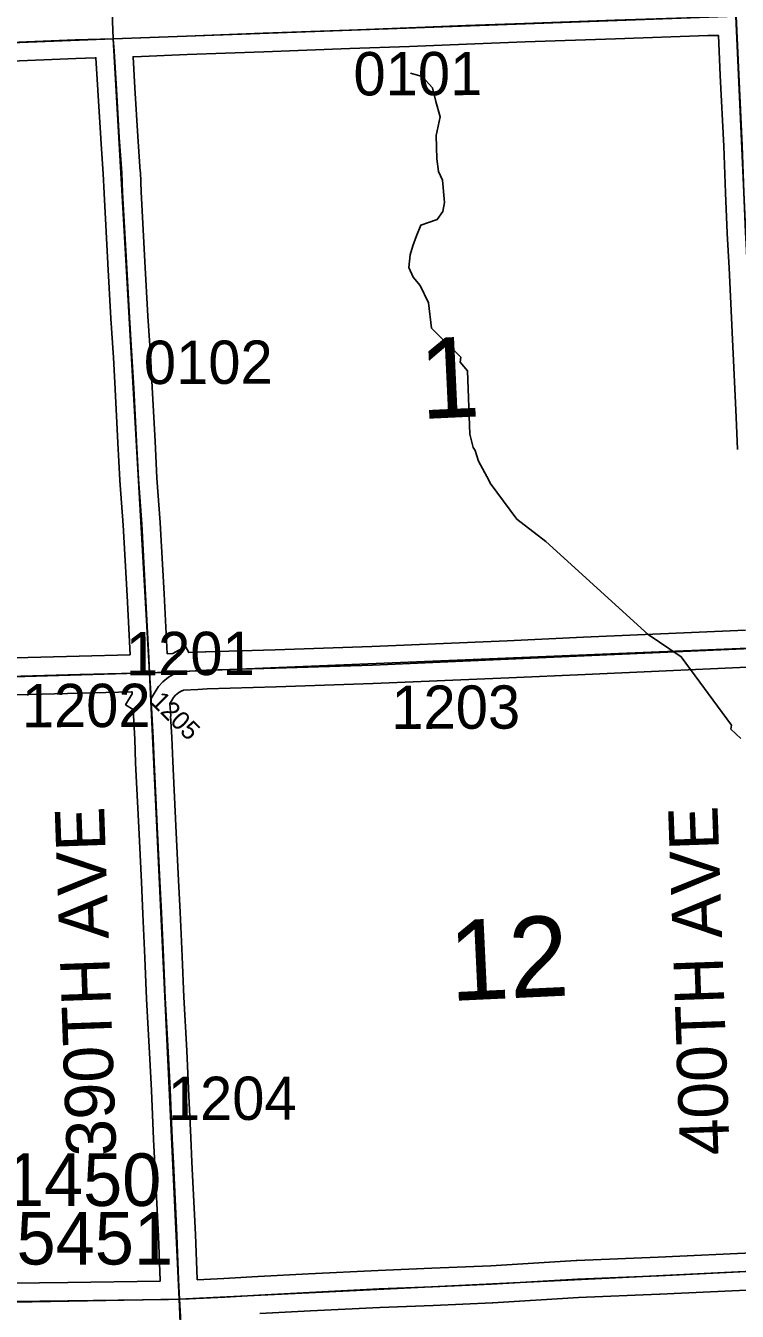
# Model space of a CAD drawing. Extents: x 128.7 to 185.5, y -21.4 to 12.6.
# Drawn here: x 162.592 to 163.742, y 3.268 to 5.346 of the extents above; entities that cross this region are included whole.
import ezdxf

# ---------------------------------------------------------------- set-up
doc = ezdxf.new("R2010")
doc.units = 0
for name, color, linetype in [('tdCoCoBndry', 7, 'Continuous'), ('tdCoHydroRiver', 7, 'Continuous'), ('tdCoSecRdNmbr', 7, 'Continuous'), ('tdCoSecRdTxt', 7, 'Continuous'), ('tdCoSecRteBand', 7, 'Continuous'), ('tdCoSecRteCL', 7, 'Continuous'), ('tdCoSectLine', 7, 'Continuous'), ('tdCoSectNmbr', 7, 'Continuous'), ('tdCoStrucSecCoName', 7, 'Continuous'), ('tdCoStrucSecFHWANum', 7, 'Continuous'), ('tdCoSurfAsphalt', 7, 'Continuous'), ('tdCoSurfGravel', 7, 'Continuous'), ('tdCoTwpBndryShd', 7, 'Continuous')]:
    doc.layers.add(name, color=color, linetype=linetype)

msp = doc.modelspace()

# ---------------------------------------------------------------- linework, layer by layer
at = {"layer": 'tdCoCoBndry'}
for p, q in [((162.7331, 5.3254), (163.7397, 5.3616)), ((163.7397, 5.3616), (162.7331, 5.3254)), ((161.7306, 5.2856), (162.7331, 5.3254)), ((162.7331, 5.3254), (161.7306, 5.2856))]:
    msp.add_line(p, q, dxfattribs=at)
for points in [[(152.7453, 4.9271), (153.73, 4.9634), (153.7375, 4.9634), (154.7373, 5.007), (155.7366, 5.0559), (156.7346, 5.0964), (157.7372, 5.1315), (158.7286, 5.1671), (159.7366, 5.2074), (160.7298, 5.2462), (161.7303, 5.2856), (162.7328, 5.3254), (163.7394, 5.3616), (164.7157, 5.3953), (165.7235, 5.4225), (166.7131, 5.4586), (167.7477, 5.4941), (168.7408, 5.5246), (169.7506, 5.5557), (170.7457, 5.5995), (171.7295, 5.6298), (172.041, 5.6405)], [(152.7457, 4.9271), (153.7304, 4.9634), (153.7378, 4.9634), (154.7376, 5.007), (155.737, 5.0559), (156.735, 5.0964), (157.7376, 5.1315), (158.729, 5.1671), (159.737, 5.2074), (160.7302, 5.2462), (161.7306, 5.2856), (162.7331, 5.3254), (163.7397, 5.3616)], [(152.7457, 4.9271), (153.7304, 4.9634), (153.7378, 4.9634), (154.7376, 5.007), (155.737, 5.0559), (156.735, 5.0964), (157.7376, 5.1315), (158.729, 5.1671), (159.737, 5.2074), (160.7302, 5.2462), (161.7306, 5.2856), (162.7331, 5.3254), (163.7397, 5.3616)]]:
    msp.add_lwpolyline(points, dxfattribs=at)
at = {"layer": 'tdCoHydroRiver'}
msp.add_lwpolyline([(163.2132, 5.2698), (163.2323, 5.2642), (163.2488, 5.2459), (163.2543, 5.224), (163.2616, 5.199), (163.2548, 5.1687), (163.2562, 5.1309), (163.2586, 5.1105), (163.2654, 5.0965), (163.2683, 5.0603), (163.2657, 5.046), (163.2567, 5.033), (163.2302, 5.0241), (163.223, 5.0065), (163.2172, 4.9905), (163.213, 4.9761), (163.2106, 4.9555), (163.2175, 4.94), (163.2291, 4.9262), (163.2428, 4.8983), (163.2475, 4.8574), (163.295, 4.8102), (163.2937, 4.8023), (163.3053, 4.7885), (163.3091, 4.686), (163.3146, 4.6641), (163.318, 4.6595), (163.3234, 4.6424), (163.3403, 4.6114), (163.342, 4.6067), (163.3853, 4.5484), (163.4324, 4.5122), (163.5975, 4.362), (163.6509, 4.3261), (163.7324, 4.2155), (163.731, 4.2091), (163.7474, 4.194)], dxfattribs=at)
at = {"layer": 'tdCoSecRteBand'}
for points in [[(163.7417, 4.6609), (163.74, 4.7133), (163.735, 4.8162), (163.7331, 4.8503), (163.7331, 4.8505), (163.7331, 4.8507), (163.7284, 4.9548), (163.7252, 5.0104), (163.7252, 5.0106), (163.7252, 5.0109), (163.7225, 5.076), (163.7224, 5.0761), (163.7224, 5.0761), (163.7197, 5.1514), (163.7141, 5.2661), (163.7141, 5.2662), (163.7141, 5.2662), (163.7111, 5.3307), (163.7106, 5.3307), (163.6942, 5.3303), (163.5446, 5.3253), (163.3986, 5.3202), (163.304, 5.3167), (163.2121, 5.313), (163.2121, 5.313), (163.212, 5.313), (163.1154, 5.3093), (163.1153, 5.3093), (163.1153, 5.3093), (162.9765, 5.3041), (162.9765, 5.3041), (162.9764, 5.3041), (162.8527, 5.2997), (162.7788, 5.2967), (162.7786, 5.2967), (162.7785, 5.2967), (162.765, 5.2963), (162.7682, 5.2459), (162.7682, 5.2458), (162.7682, 5.2457), (162.7727, 5.1675), (162.7768, 5.1108), (162.7769, 5.1102), (162.7769, 5.1097), (162.7781, 5.0779), (162.7843, 4.965), (162.7892, 4.8766), (162.7931, 4.8138), (162.7931, 4.8137), (162.7932, 4.8136), (162.7961, 4.7618), (162.7961, 4.7617), (162.7961, 4.7616), (162.8006, 4.6748), (162.8006, 4.6748), (162.8006, 4.6748), (162.8035, 4.615), (162.8089, 4.5429), (162.8089, 4.5426), (162.8089, 4.5423), (162.8153, 4.4276), (162.8154, 4.4276), (162.8154, 4.4275), (162.8203, 4.3309)], [(162.4495, 4.321), (162.6781, 4.3271), (162.6781, 4.3271), (162.6781, 4.3271), (162.7603, 4.3292), (162.7554, 4.4244), (162.749, 4.5387), (162.7436, 4.6109), (162.7436, 4.6113), (162.7436, 4.6117), (162.7406, 4.6718), (162.7362, 4.7585), (162.7333, 4.8101), (162.7293, 4.8729), (162.7293, 4.873), (162.7293, 4.8731), (162.7244, 4.9616), (162.7244, 4.9617), (162.7244, 4.9617), (162.7182, 5.0749), (162.7182, 5.0751), (162.7182, 5.0754), (162.717, 5.1069), (162.7128, 5.1633), (162.7128, 5.1636), (162.7128, 5.1638), (162.7083, 5.2421), (162.705, 5.2945), (162.7041, 5.2945), (162.6726, 5.2935), (162.5557, 5.2886)], [(162.8203, 4.3309), (162.8296, 4.3314), (162.8497, 4.3426), (162.8552, 4.3327), (162.882, 4.334), (162.8824, 4.334), (162.8827, 4.334), (162.9946, 4.3372), (163.1507, 4.3424), (163.3698, 4.352), (163.4928, 4.3575), (163.7547, 4.3691)], [(163.7576, 4.3092), (163.4955, 4.2975), (163.4955, 4.2975), (163.4955, 4.2975), (163.3724, 4.2921), (163.3724, 4.2921), (163.3724, 4.2921), (163.1532, 4.2825), (163.153, 4.2825), (163.1528, 4.2825), (162.9965, 4.2773), (162.9964, 4.2773), (162.9964, 4.2773), (162.8847, 4.2741), (162.8696, 4.2733), (162.8466, 4.2721), (162.8447, 4.271), (162.8444, 4.2709), (162.8441, 4.2707), (162.839, 4.268), (162.8339, 4.2638), (162.8305, 4.26), (162.8265, 4.2535), (162.8265, 4.2534), (162.8265, 4.2534), (162.8247, 4.2506), (162.8259, 4.23), (162.8258, 4.23), (162.8277, 4.1958), (162.8277, 4.1955), (162.8277, 4.1953), (162.8292, 4.1567), (162.8341, 4.0528), (162.8385, 3.9643), (162.8385, 3.9643), (162.8385, 3.9643), (162.841, 3.9132), (162.841, 3.9132), (162.841, 3.9131), (162.8442, 3.8416), (162.8442, 3.8416), (162.8442, 3.8415), (162.8469, 3.7754), (162.8518, 3.6891), (162.8519, 3.689), (162.8519, 3.6888), (162.8548, 3.6277), (162.8548, 3.6276), (162.8548, 3.6275), (162.8583, 3.5484), (162.8602, 3.5086), (162.8602, 3.5086), (162.8602, 3.5086), (162.8659, 3.3919), (162.8659, 3.3918), (162.8659, 3.3916), (162.8686, 3.3198), (162.8687, 3.3187), (162.8687, 3.3186), (162.8689, 3.3186), (162.8689, 3.3185)], [(162.5682, 3.3133), (162.6594, 3.3143), (162.8087, 3.3163), (162.8087, 3.317), (162.8087, 3.3171), (162.8087, 3.3173), (162.806, 3.3892), (162.8003, 3.5056), (162.7983, 3.5456), (162.7983, 3.5457), (162.7983, 3.5457), (162.7949, 3.6248), (162.7919, 3.6858), (162.787, 3.7722), (162.787, 3.7725), (162.787, 3.7727), (162.7843, 3.839), (162.7811, 3.9104), (162.7786, 3.9614), (162.7742, 4.0499), (162.7742, 4.0499), (162.7742, 4.0499), (162.7692, 4.154), (162.7692, 4.1542), (162.7692, 4.1543), (162.7678, 4.1928), (162.7652, 4.2409), (162.753, 4.2484), (162.7638, 4.266), (162.7636, 4.2693), (162.7627, 4.2693), (162.6796, 4.2672), (162.4511, 4.261)], [(162.8689, 3.3185), (162.9117, 3.3204), (162.9667, 3.3238), (162.9668, 3.3238), (162.967, 3.3238), (163.0486, 3.328), (163.0486, 3.328), (163.0487, 3.328), (163.1611, 3.3337), (163.1613, 3.3337), (163.1614, 3.3337), (163.2477, 3.3372), (163.3431, 3.3413), (163.4814, 3.3497), (163.4817, 3.3497), (163.482, 3.3497), (163.6136, 3.3552), (163.7771, 3.3628)], [(163.8058, 3.2458), (163.8031, 3.3041), (163.7802, 3.3029), (163.7801, 3.3029), (163.78, 3.3029), (163.6163, 3.2952), (163.6162, 3.2952), (163.6161, 3.2952), (163.4847, 3.2898), (163.3464, 3.2814), (163.3462, 3.2814), (163.3459, 3.2814), (163.2502, 3.2772), (163.2502, 3.2772), (163.2501, 3.2772), (163.164, 3.2738), (163.0517, 3.2681), (162.9702, 3.2639)]]:
    msp.add_lwpolyline(points, dxfattribs=at)
at = {"layer": 'tdCoSecRteCL'}
msp.add_line((162.7943, 4.2583), (162.7919, 4.3), dxfattribs=at)
for points in [[(162.7331, 5.3254), (162.7776, 5.3267), (162.8516, 5.3297), (162.9754, 5.3341), (163.1142, 5.3393), (163.2109, 5.343), (163.3029, 5.3467), (163.3976, 5.3501), (163.5435, 5.3553), (163.6932, 5.3602), (163.7397, 5.3616)], [(163.7861, 4.3407), (163.785, 4.3648), (163.781, 4.436), (163.7768, 4.5569), (163.7717, 4.6619), (163.7699, 4.7145), (163.765, 4.8178), (163.763, 4.8521), (163.7583, 4.9564), (163.7551, 5.0121), (163.7524, 5.0772), (163.7497, 5.1527), (163.744, 5.2676), (163.7397, 5.3616)], [(161.7306, 5.2856), (161.8087, 5.2897), (161.9865, 5.2961), (162.0913, 5.2996), (162.2402, 5.3052), (162.3796, 5.3117), (162.4496, 5.3144), (162.5544, 5.3186), (162.6715, 5.3235), (162.7331, 5.3254)], [(162.7919, 4.3), (162.7906, 4.3239), (162.7854, 4.426), (162.779, 4.5406), (162.7736, 4.6131), (162.7706, 4.6733), (162.7662, 4.7601), (162.7632, 4.8119), (162.7593, 4.8748), (162.7543, 4.9633), (162.7482, 5.0765), (162.7469, 5.1086), (162.7427, 5.1655), (162.7383, 5.244), (162.7343, 5.3054), (162.7331, 5.3254)], [(162.8381, 4.3018), (162.8835, 4.3041), (162.9955, 4.3073), (163.1519, 4.3124), (163.3711, 4.3221), (163.4941, 4.3275), (163.7763, 4.3401), (163.7861, 4.3407)], [(161.0813, 4.2275), (161.0944, 4.2281), (161.2424, 4.2365), (161.3183, 4.2427), (161.4601, 4.2503), (161.5894, 4.2587), (161.6991, 4.2646), (161.8, 4.2698), (161.9144, 4.2745), (162.0515, 4.2784), (162.1173, 4.2799), (162.2022, 4.2836), (162.3351, 4.288), (162.4503, 4.291), (162.6789, 4.2972), (162.7919, 4.3)], [(162.7919, 4.3), (162.8155, 4.3006), (162.8381, 4.3018)], [(162.8381, 4.3018), (162.83, 4.2972), (162.8221, 4.293), (162.813, 4.2854), (162.8064, 4.278), (162.8009, 4.2691), (162.7943, 4.2583)], [(162.8402, 3.2873), (162.8387, 3.3185), (162.836, 3.3905), (162.8303, 3.5071), (162.8283, 3.5471), (162.8249, 3.6262), (162.8219, 3.6874), (162.817, 3.7739), (162.8142, 3.8403), (162.811, 3.9118), (162.8086, 3.9628), (162.8041, 4.0514), (162.7992, 4.1554), (162.7977, 4.1942), (162.7945, 4.2536), (162.7943, 4.2583)], [(162.8402, 3.2873), (162.8556, 3.288), (162.9133, 3.2904), (162.9685, 3.2939), (163.0502, 3.2981), (163.1626, 3.3037), (163.2489, 3.3072), (163.3446, 3.3114), (163.4832, 3.3198), (163.6149, 3.3252), (163.7786, 3.3328), (163.8318, 3.3357)], [(162.5685, 3.2833), (162.6598, 3.2843), (162.8221, 3.2865), (162.8402, 3.2873)], [(162.8832, 2.2849), (162.8818, 2.319), (162.8771, 2.4344), (162.8752, 2.4901), (162.871, 2.6077), (162.869, 2.6427), (162.8638, 2.75), (162.8586, 2.8647), (162.8552, 2.9781), (162.8488, 3.0923), (162.8438, 3.1949), (162.8421, 3.2489), (162.8402, 3.2873)]]:
    msp.add_lwpolyline(points, dxfattribs=at)
at = {"layer": 'tdCoSectLine'}
for points in [[(162.7293, 5.4253), (162.7328, 5.3254)], [(162.7328, 5.3254), (163.7394, 5.3616)], [(163.7394, 5.3616), (163.7858, 4.3407)], [(161.7303, 5.2856), (162.7328, 5.3254)], [(162.7328, 5.3254), (162.7915, 4.3)], [(162.7915, 4.3), (163.7858, 4.3407)], [(161.7836, 4.2703), (162.7915, 4.3)], [(162.7915, 4.3), (162.8398, 3.2873)], [(162.8398, 3.2873), (163.8315, 3.3357)], [(161.8301, 3.2689), (162.8398, 3.2873)], [(162.8398, 3.2873), (162.8828, 2.2849)]]:
    msp.add_lwpolyline(points, dxfattribs=at)
at = {"layer": 'tdCoSurfAsphalt'}
msp.add_lwpolyline([(163.744, 5.2676), (163.7397, 5.3616)], dxfattribs=at)
at = {"layer": 'tdCoSurfGravel'}
for points in [[(162.7331, 5.3254), (162.7776, 5.3267), (162.8516, 5.3297), (162.9754, 5.3341), (163.1142, 5.3393), (163.2109, 5.343), (163.3029, 5.3467)], [(161.6249, 5.2821), (161.7103, 5.2845), (161.7306, 5.2856), (161.8087, 5.2897), (161.9865, 5.2961), (162.0913, 5.2996), (162.2402, 5.3052), (162.3796, 5.3117), (162.4496, 5.3144), (162.5544, 5.3186), (162.6715, 5.3235), (162.7331, 5.3254)], [(162.7943, 4.2583), (162.7919, 4.3), (162.7906, 4.3239), (162.7854, 4.426), (162.779, 4.5406), (162.7736, 4.6131), (162.7706, 4.6733), (162.7662, 4.7601), (162.7632, 4.8119), (162.7593, 4.8748), (162.7543, 4.9633), (162.7482, 5.0765), (162.7469, 5.1086), (162.7427, 5.1655), (162.7383, 5.244), (162.7343, 5.3054), (162.7331, 5.3254)], [(162.4503, 4.291), (162.6789, 4.2972), (162.7919, 4.3), (162.8155, 4.3006), (162.8381, 4.3018), (162.8835, 4.3041), (162.9955, 4.3073), (163.1519, 4.3124), (163.3711, 4.3221), (163.4941, 4.3275), (163.7763, 4.3401), (163.7861, 4.3407)], [(162.8381, 4.3018), (162.83, 4.2972), (162.8221, 4.293), (162.813, 4.2854), (162.8064, 4.278), (162.8009, 4.2691), (162.7943, 4.2583)], [(162.8421, 3.2489), (162.8402, 3.2873), (162.8387, 3.3185), (162.836, 3.3905), (162.8303, 3.5071), (162.8283, 3.5471), (162.8249, 3.6262), (162.8219, 3.6874), (162.817, 3.7739), (162.8142, 3.8403), (162.811, 3.9118), (162.8086, 3.9628), (162.8041, 4.0514), (162.7992, 4.1554), (162.7977, 4.1942), (162.7945, 4.2536), (162.7943, 4.2583)], [(162.5685, 3.2833), (162.6598, 3.2843), (162.8221, 3.2865), (162.8402, 3.2873), (162.8556, 3.288), (162.9133, 3.2904), (162.9685, 3.2939), (163.0502, 3.2981), (163.1626, 3.3037), (163.2489, 3.3072), (163.3446, 3.3114), (163.4832, 3.3198), (163.6149, 3.3252), (163.7786, 3.3328), (163.8318, 3.3357)]]:
    msp.add_lwpolyline(points, dxfattribs=at)
at = {"layer": 'tdCoTwpBndryShd'}
for points in [[(163.7394, 5.3616), (162.7328, 5.3254), (161.7303, 5.2856), (160.7298, 5.2462), (159.7366, 5.2074), (158.7286, 5.1671), (157.7372, 5.1315), (156.7346, 5.0964), (155.7366, 5.0559), (154.7373, 5.007), (153.7375, 4.9634), (153.73, 4.9634), (152.7453, 4.9271)], [(163.7394, 5.3616), (163.7858, 4.3407), (163.8315, 3.3357), (163.8656, 2.3305), (163.9202, 1.3297), (163.9564, 0.327), (163.9902, -0.6705), (164.0221, -1.668), (164.0518, -2.6646), (164.0817, -3.662), (164.1165, -4.6621), (164.1488, -5.6606), (164.1891, -6.6619), (164.2242, -7.6615), (164.2596, -8.6641), (163.247, -8.6922), (162.2462, -8.7266)]]:
    msp.add_lwpolyline(points, dxfattribs=at)

# ---------------------------------------------------------------- texts
at = {"layer": 'tdCoSecRdNmbr'}
for s, height, rotation, p in [('0101', 0.07, 0.1232, (163.1213, 5.2337)), ('0102', 0.07, 0.123, (162.7826, 4.767)), ('1201', 0.07, 0.1229, (162.7535, 4.2961)), ('1202', 0.07, 0.1228, (162.5853, 4.212)), ('1205', 0.03, 315.1228, (162.7918, 4.2516)), ('1203', 0.07, 0.1233, (163.1825, 4.2093)), ('1204', 0.07, 0.123, (162.8213, 3.5768))]:
    msp.add_text(s, height=height, rotation=rotation, dxfattribs=at).set_placement(p)
at = {"layer": 'tdCoSecRdTxt'}
for s, p in [('390TH AVE', (162.738, 3.5198)), ('400TH AVE', (163.7293, 3.521))]:
    msp.add_text(s, height=0.08, rotation=92, dxfattribs=at).set_placement(p)
at = {"layer": 'tdCoSectNmbr'}
for s, rotation, p in [('1', 2.6756, (163.2308, 4.7103)), ('12', 2.6757, (163.2785, 3.7693))]:
    msp.add_text(s, height=0.13, rotation=rotation, dxfattribs=at).set_placement(p)
at = {"layer": 'tdCoStrucSecCoName'}
msp.add_text('E-1450', height=0.085, dxfattribs=at).set_placement((162.4442, 3.4379))
at = {"layer": 'tdCoStrucSecFHWANum'}
msp.add_text('125451', height=0.085, dxfattribs=at).set_placement((162.4503, 3.3432))

doc.saveas('drawing.dxf')
